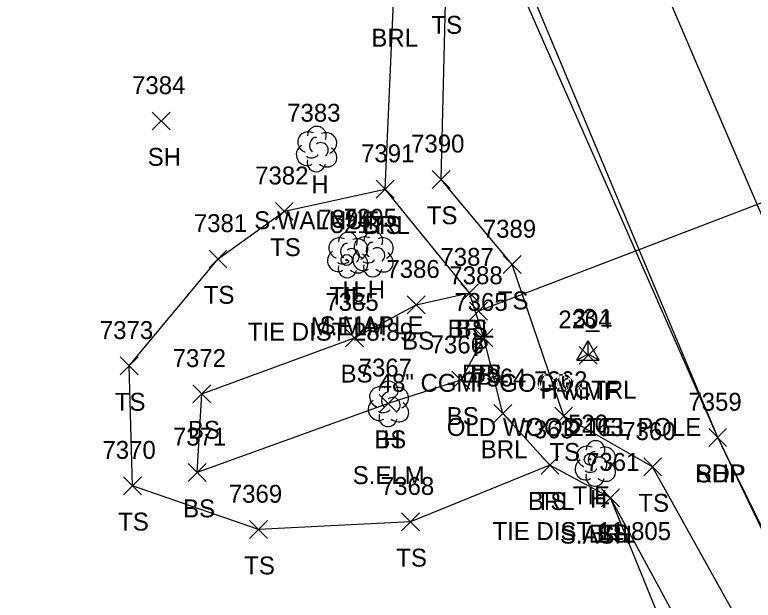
# Model space of a CAD drawing. Extents: x 1439173 to 1457902, y 641926 to 659889.
# Drawn here: x 1448619.2 to 1448701.5, y 644043.5 to 644108.8 of the extents above; entities that cross this region are included whole.
import ezdxf

# ---------------------------------------------------------------- set-up
doc = ezdxf.new("R2010")
doc.units = 0
for name, color, linetype in [('C_A', 7, 'Continuous'), ('C_C', 7, 'Continuous'), ('C_I', 7, 'Continuous'), ('CBP', 7, 'Continuous'), ('CPSM', 7, 'Continuous'), ('D_A', 7, 'Continuous'), ('D_C', 7, 'Continuous'), ('D_I', 7, 'Continuous'), ('D_TIC', 7, 'Continuous'), ('DCP', 7, 'Continuous'), ('L_A', 7, 'Continuous'), ('L_C', 7, 'Continuous'), ('L_I', 7, 'Continuous'), ('L_TIC', 7, 'Continuous'), ('LABL', 7, 'Continuous'), ('LELB', 7, 'Continuous'), ('LTD', 7, 'Continuous'), ('P_A', 7, 'Continuous'), ('P_I', 7, 'Continuous'), ('P_TIC', 7, 'Continuous'), ('PET', 7, 'Continuous'), ('PRC', 7, 'Continuous'), ('PSP', 7, 'Continuous')]:
    doc.layers.add(name, color=color, linetype=linetype)

msp = doc.modelspace()

# ---------------------------------------------------------------- linework, layer by layer
at = {"layer": 'CBP'}
for centre, radius in [((1448656.195, 644081.459), 0.625), ((1448656.195, 644081.459), 0.0833), ((1448683.324, 644059.21), 0.625), ((1448683.324, 644059.21), 0.0833)]:
    msp.add_circle(centre, radius, dxfattribs=at)
at = {"layer": 'CPSM'}
for p, q in [((1448681.872, 644070.285), (1448683.122, 644072.45)), ((1448681.872, 644070.285), (1448683.122, 644072.45)), ((1448681.872, 644070.285), (1448683.122, 644072.45)), ((1448681.872, 644070.285), (1448683.122, 644072.45)), ((1448681.872, 644070.285), (1448683.122, 644072.45)), ((1448681.872, 644070.285), (1448683.122, 644072.45)), ((1448681.872, 644070.285), (1448683.122, 644072.45)), ((1448681.872, 644070.285), (1448683.122, 644072.45)), ((1448681.872, 644070.285), (1448683.122, 644072.45)), ((1448681.872, 644070.285), (1448683.122, 644072.45)), ((1448681.872, 644070.285), (1448683.122, 644072.45)), ((1448681.872, 644070.285), (1448683.122, 644072.45)), ((1448681.872, 644070.285), (1448683.122, 644072.45)), ((1448681.872, 644070.285), (1448683.122, 644072.45)), ((1448681.872, 644070.285), (1448683.122, 644072.45)), ((1448681.872, 644070.285), (1448683.122, 644072.45)), ((1448681.872, 644070.285), (1448683.122, 644072.45)), ((1448681.872, 644070.285), (1448683.122, 644072.45)), ((1448681.872, 644070.285), (1448683.122, 644072.45)), ((1448681.872, 644070.285), (1448683.122, 644072.45)), ((1448684.372, 644070.285), (1448683.122, 644072.45)), ((1448683.122, 644071.006), (1448683.122, 644072.45)), ((1448684.372, 644070.285), (1448683.122, 644072.45)), ((1448683.122, 644071.006), (1448683.122, 644072.45)), ((1448684.372, 644070.285), (1448683.122, 644072.45)), ((1448683.122, 644071.006), (1448683.122, 644072.45)), ((1448684.372, 644070.285), (1448683.122, 644072.45)), ((1448683.122, 644071.006), (1448683.122, 644072.45)), ((1448684.372, 644070.285), (1448683.122, 644072.45)), ((1448683.122, 644071.006), (1448683.122, 644072.45)), ((1448684.372, 644070.285), (1448683.122, 644072.45)), ((1448683.122, 644071.006), (1448683.122, 644072.45)), ((1448684.372, 644070.285), (1448683.122, 644072.45)), ((1448683.122, 644071.006), (1448683.122, 644072.45)), ((1448684.372, 644070.285), (1448683.122, 644072.45)), ((1448683.122, 644071.006), (1448683.122, 644072.45)), ((1448684.372, 644070.285), (1448683.122, 644072.45)), ((1448683.122, 644071.006), (1448683.122, 644072.45)), ((1448684.372, 644070.285), (1448683.122, 644072.45)), ((1448683.122, 644071.006), (1448683.122, 644072.45)), ((1448684.372, 644070.285), (1448683.122, 644072.45)), ((1448683.122, 644071.006), (1448683.122, 644072.45)), ((1448684.372, 644070.285), (1448683.122, 644072.45)), ((1448683.122, 644071.006), (1448683.122, 644072.45)), ((1448684.372, 644070.285), (1448683.122, 644072.45)), ((1448683.122, 644071.006), (1448683.122, 644072.45)), ((1448684.372, 644070.285), (1448683.122, 644072.45)), ((1448683.122, 644071.006), (1448683.122, 644072.45)), ((1448684.372, 644070.285), (1448683.122, 644072.45)), ((1448683.122, 644071.006), (1448683.122, 644072.45)), ((1448684.372, 644070.285), (1448683.122, 644072.45)), ((1448683.122, 644071.006), (1448683.122, 644072.45)), ((1448684.372, 644070.285), (1448683.122, 644072.45)), ((1448683.122, 644071.006), (1448683.122, 644072.45)), ((1448684.372, 644070.285), (1448683.122, 644072.45)), ((1448683.122, 644071.006), (1448683.122, 644072.45)), ((1448684.372, 644070.285), (1448683.122, 644072.45)), ((1448683.122, 644071.006), (1448683.122, 644072.45)), ((1448684.372, 644070.285), (1448683.122, 644072.45)), ((1448683.122, 644071.006), (1448683.122, 644072.45)), ((1448681.872, 644070.285), (1448683.122, 644071.006)), ((1448681.872, 644070.285), (1448683.122, 644071.006)), ((1448681.872, 644070.285), (1448683.122, 644071.006)), ((1448681.872, 644070.285), (1448683.122, 644071.006)), ((1448681.872, 644070.285), (1448683.122, 644071.006)), ((1448681.872, 644070.285), (1448683.122, 644071.006)), ((1448681.872, 644070.285), (1448683.122, 644071.006)), ((1448681.872, 644070.285), (1448683.122, 644071.006)), ((1448681.872, 644070.285), (1448683.122, 644071.006)), ((1448681.872, 644070.285), (1448683.122, 644071.006)), ((1448681.872, 644070.285), (1448683.122, 644071.006)), ((1448681.872, 644070.285), (1448683.122, 644071.006)), ((1448681.872, 644070.285), (1448683.122, 644071.006)), ((1448681.872, 644070.285), (1448683.122, 644071.006)), ((1448681.872, 644070.285), (1448683.122, 644071.006)), ((1448681.872, 644070.285), (1448683.122, 644071.006)), ((1448681.872, 644070.285), (1448683.122, 644071.006)), ((1448681.872, 644070.285), (1448683.122, 644071.006)), ((1448681.872, 644070.285), (1448683.122, 644071.006)), ((1448681.872, 644070.285), (1448683.122, 644071.006)), ((1448683.122, 644071.006), (1448683.122, 644071.006)), ((1448683.122, 644071.006), (1448684.372, 644070.285)), ((1448683.122, 644071.006), (1448683.122, 644071.006)), ((1448683.122, 644071.006), (1448684.372, 644070.285)), ((1448683.122, 644071.006), (1448683.122, 644071.006)), ((1448683.122, 644071.006), (1448684.372, 644070.285)), ((1448683.122, 644071.006), (1448683.122, 644071.006)), ((1448683.122, 644071.006), (1448684.372, 644070.285)), ((1448683.122, 644071.006), (1448683.122, 644071.006)), ((1448683.122, 644071.006), (1448684.372, 644070.285)), ((1448683.122, 644071.006), (1448683.122, 644071.006)), ((1448683.122, 644071.006), (1448684.372, 644070.285)), ((1448683.122, 644071.006), (1448683.122, 644071.006)), ((1448683.122, 644071.006), (1448684.372, 644070.285)), ((1448683.122, 644071.006), (1448683.122, 644071.006)), ((1448683.122, 644071.006), (1448684.372, 644070.285)), ((1448683.122, 644071.006), (1448683.122, 644071.006)), ((1448683.122, 644071.006), (1448684.372, 644070.285)), ((1448683.122, 644071.006), (1448683.122, 644071.006)), ((1448683.122, 644071.006), (1448684.372, 644070.285)), ((1448683.122, 644071.006), (1448683.122, 644071.006)), ((1448683.122, 644071.006), (1448684.372, 644070.285)), ((1448683.122, 644071.006), (1448683.122, 644071.006)), ((1448683.122, 644071.006), (1448684.372, 644070.285)), ((1448683.122, 644071.006), (1448683.122, 644071.006)), ((1448683.122, 644071.006), (1448684.372, 644070.285)), ((1448683.122, 644071.006), (1448683.122, 644071.006)), ((1448683.122, 644071.006), (1448684.372, 644070.285)), ((1448683.122, 644071.006), (1448683.122, 644071.006)), ((1448683.122, 644071.006), (1448684.372, 644070.285)), ((1448683.122, 644071.006), (1448683.122, 644071.006)), ((1448683.122, 644071.006), (1448684.372, 644070.285)), ((1448683.122, 644071.006), (1448683.122, 644071.006)), ((1448683.122, 644071.006), (1448684.372, 644070.285)), ((1448683.122, 644071.006), (1448683.122, 644071.006)), ((1448683.122, 644071.006), (1448684.372, 644070.285)), ((1448683.122, 644071.006), (1448683.122, 644071.006)), ((1448683.122, 644071.006), (1448684.372, 644070.285)), ((1448683.122, 644071.006), (1448683.122, 644071.006)), ((1448683.122, 644071.006), (1448684.372, 644070.285)), ((1448681.872, 644070.285), (1448684.372, 644070.285)), ((1448681.872, 644070.285), (1448684.372, 644070.285)), ((1448681.872, 644070.285), (1448684.372, 644070.285)), ((1448681.872, 644070.285), (1448684.372, 644070.285)), ((1448681.872, 644070.285), (1448684.372, 644070.285)), ((1448681.872, 644070.285), (1448684.372, 644070.285)), ((1448681.872, 644070.285), (1448684.372, 644070.285)), ((1448681.872, 644070.285), (1448684.372, 644070.285)), ((1448681.872, 644070.285), (1448684.372, 644070.285)), ((1448681.872, 644070.285), (1448684.372, 644070.285)), ((1448681.872, 644070.285), (1448684.372, 644070.285)), ((1448681.872, 644070.285), (1448684.372, 644070.285)), ((1448681.872, 644070.285), (1448684.372, 644070.285)), ((1448681.872, 644070.285), (1448684.372, 644070.285)), ((1448681.872, 644070.285), (1448684.372, 644070.285)), ((1448681.872, 644070.285), (1448684.372, 644070.285)), ((1448681.872, 644070.285), (1448684.372, 644070.285)), ((1448681.872, 644070.285), (1448684.372, 644070.285)), ((1448681.872, 644070.285), (1448684.372, 644070.285)), ((1448681.872, 644070.285), (1448684.372, 644070.285))]:
    msp.add_line(p, q, dxfattribs=at)
at = {"layer": 'D_TIC'}
for points in [[(1448669.906, 644074.754), (1448671.906, 644076.754)], [(1448671.906, 644074.754), (1448669.906, 644076.754)]]:
    msp.add_lwpolyline(points, dxfattribs=at)
at = {"layer": 'DCP'}
msp.add_lwpolyline([(1448730.966, 644098.747), (1448670.906, 644075.754)], dxfattribs=at)
at = {"layer": 'L_TIC'}
for points in [[(1448634.513, 644095.97), (1448636.513, 644097.97)], [(1448636.513, 644095.97), (1448634.513, 644097.97)], [(1448665.723, 644089.451), (1448667.723, 644091.451)], [(1448667.723, 644089.451), (1448665.723, 644091.451)], [(1448659.49, 644088.366), (1448661.49, 644090.366)], [(1448661.49, 644088.366), (1448659.49, 644090.366)], [(1448659.49, 644088.366), (1448661.49, 644090.366)], [(1448661.49, 644088.366), (1448659.49, 644090.366)], [(1448648.243, 644085.894), (1448650.243, 644087.894)], [(1448650.243, 644085.894), (1448648.243, 644087.894)], [(1448640.842, 644080.576), (1448642.842, 644082.576)], [(1448642.842, 644080.576), (1448640.842, 644082.576)], [(1448673.642, 644079.95), (1448675.642, 644081.95)], [(1448675.642, 644079.95), (1448673.642, 644081.95)], [(1448668.91, 644076.806), (1448670.91, 644078.806)], [(1448670.91, 644076.806), (1448668.91, 644078.806)], [(1448668.91, 644076.806), (1448670.91, 644078.806)], [(1448670.91, 644076.806), (1448668.91, 644078.806)], [(1448662.938, 644075.462), (1448664.938, 644077.462)], [(1448664.938, 644075.462), (1448662.938, 644077.462)], [(1448656.072, 644071.79), (1448658.072, 644073.79)], [(1448658.072, 644071.79), (1448656.072, 644073.79)], [(1448670.505, 644071.779), (1448672.505, 644073.779)], [(1448672.505, 644071.779), (1448670.505, 644073.779)], [(1448670.505, 644071.779), (1448672.505, 644073.779)], [(1448672.505, 644071.779), (1448670.505, 644073.779)], [(1448682.14, 644069.826), (1448684.14, 644071.826)], [(1448684.14, 644069.826), (1448682.14, 644071.826)], [(1448630.922, 644068.638), (1448632.922, 644070.638)], [(1448632.922, 644068.638), (1448630.922, 644070.638)], [(1448667.92, 644067.04), (1448669.92, 644069.04)], [(1448669.92, 644067.04), (1448667.92, 644069.04)], [(1448639.041, 644065.514), (1448641.041, 644067.514)], [(1448641.041, 644065.514), (1448639.041, 644067.514)], [(1448659.834, 644064.453), (1448661.834, 644066.453)], [(1448661.834, 644064.453), (1448659.834, 644066.453)], [(1448672.606, 644063.341), (1448674.606, 644065.341)], [(1448674.606, 644063.341), (1448672.606, 644065.341)], [(1448679.397, 644063.043), (1448681.397, 644065.043)], [(1448681.397, 644063.043), (1448679.397, 644065.043)], [(1448677.87, 644057.564), (1448679.87, 644059.564)], [(1448679.87, 644057.564), (1448677.87, 644059.564)], [(1448677.87, 644057.564), (1448679.87, 644059.564)], [(1448679.87, 644057.564), (1448677.87, 644059.564)], [(1448689.322, 644057.367), (1448691.322, 644059.367)], [(1448691.322, 644057.367), (1448689.322, 644059.367)], [(1448638.509, 644056.747), (1448640.509, 644058.747)], [(1448640.509, 644056.747), (1448638.509, 644058.747)], [(1448631.299, 644055.273), (1448633.299, 644057.273)], [(1448633.299, 644055.273), (1448631.299, 644057.273)], [(1448684.632, 644053.931), (1448686.632, 644055.931)], [(1448686.632, 644053.931), (1448684.632, 644055.931)], [(1448684.632, 644053.931), (1448686.632, 644055.931)], [(1448686.632, 644053.931), (1448684.632, 644055.931)], [(1448662.316, 644051.245), (1448664.316, 644053.245)], [(1448664.316, 644051.245), (1448662.316, 644053.245)], [(1448645.362, 644050.376), (1448647.362, 644052.376)], [(1448647.362, 644050.376), (1448645.362, 644052.376)]]:
    msp.add_lwpolyline(points, dxfattribs=at)
at = {"layer": 'LABL'}
msp.add_lwpolyline([(1448618.913, 643999.04), (1448644.945, 643973.937), (1448671.1, 643946.56), (1448682.198, 643948.422), (1448702.886, 643955.826), (1448725.89, 643971.948), (1448704.023, 644009.687), (1448685.632, 644054.931), (1448678.87, 644058.564), (1448673.606, 644064.341), (1448671.505, 644072.779), (1448669.91, 644077.806), (1448660.49, 644089.366), (1448661.399, 644110.266), (1448649.956, 644144.438), (1448645.199, 644141.491), (1448627.15, 644134.628), (1448610.9, 644113.328), (1448584.06, 644096.618)], dxfattribs=at)
at = {"layer": 'LELB'}
for points in [[(1448714.165, 644015.511), (1448690.322, 644058.367), (1448680.397, 644064.043), (1448674.642, 644080.95), (1448666.723, 644090.451), (1448667.241, 644111.703), (1448656.593, 644145.167), (1448648.163, 644169.817), (1448640.454, 644195.855), (1448627.414, 644247.581), (1448616.093, 644287.98), (1448612.631, 644290.279), (1448606.998, 644291.955), (1448600.448, 644292.508), (1448583.706, 644291.894), (1448574.966, 644290.788), (1448548.704, 644285.203), (1448529.494, 644265.098), (1448525.79, 644264.835)], [(1448678.87, 644058.564), (1448663.316, 644052.245), (1448646.362, 644051.376), (1448632.299, 644056.273), (1448631.922, 644069.638), (1448641.842, 644081.576), (1448649.243, 644086.894), (1448660.49, 644089.366)], [(1448671.505, 644072.779), (1448668.92, 644068.04), (1448660.834, 644065.453), (1448639.509, 644057.747), (1448640.041, 644066.514), (1448657.072, 644072.79), (1448663.938, 644076.462), (1448669.91, 644077.806)], [(1448758.395, 643892.095), (1448763.316, 643897.846), (1448766.264, 643898.679), (1448764.416, 643907.372), (1448756.573, 643926.043), (1448743.151, 643947.515), (1448731.088, 643971.659), (1448708.811, 644012.152), (1448685.632, 644054.931)]]:
    msp.add_lwpolyline(points, dxfattribs=at)
at = {"layer": 'LTD'}
for p, q in [((1448652.816, 644093.895), (1448652.816, 644093.895)), ((1448652.816, 644093.895), (1448652.816, 644093.895)), ((1448656.279, 644082.066), (1448656.279, 644082.066)), ((1448656.279, 644082.066), (1448656.279, 644082.066)), ((1448659.116, 644082.172), (1448659.116, 644082.172)), ((1448659.116, 644082.172), (1448659.116, 644082.172)), ((1448660.834, 644065.453), (1448660.834, 644065.453)), ((1448660.834, 644065.453), (1448660.834, 644065.453)), ((1448683.901, 644058.814), (1448683.901, 644058.814)), ((1448683.901, 644058.814), (1448683.901, 644058.814))]:
    msp.add_line(p, q, dxfattribs=at)
for centre in [(1448652.863, 644095.329), (1448656.326, 644083.5), (1448659.163, 644083.606), (1448660.88, 644066.887), (1448683.948, 644060.248)]:
    msp.add_arc(centre, 1.047, 335.52715, 180.95627, dxfattribs=at)
for centre, major_axis, ratio, start_param, end_param in [((1448652.024, 644094.562), (1.21, -0.512), 0.895232, 1.570796, 4.712389), ((1448653.857, 644094.479), (-1.141, -0.483), 0.949671, 1.570796, 4.712389), ((1448652.607, 644094.354), (-0.208, -0.792), 0.645439, 3.141593, 6.283185), ((1448653.316, 644093.729), (-0.5, 0.667), 0.989748, 3.141593, 6.283185), ((1448651.733, 644093.187), (0.584, -1.042), 0.959034, 3.141593, 6.283185), ((1448653.816, 644093.062), (-1.09, 0.792), 0.841452, 1.570796, 4.712389), ((1448652.358, 644093.145), (-0.625, -0.083), 0.423636, 0, 3.141593), ((1448652.816, 644092.395), (0.265, 1.061), 0.942809, 1.570796, 4.712389), ((1448655.488, 644082.732), (1.21, -0.512), 0.895232, 1.570796, 4.712389), ((1448658.324, 644082.838), (1.21, -0.512), 0.895232, 1.570796, 4.712389), ((1448657.321, 644082.649), (-1.141, -0.483), 0.949671, 1.570796, 4.712389), ((1448660.158, 644082.755), (-1.141, -0.483), 0.949671, 1.570796, 4.712389), ((1448656.071, 644082.524), (-0.208, -0.792), 0.645439, 3.141593, 6.283185), ((1448658.908, 644082.63), (-0.208, -0.792), 0.645439, 3.141593, 6.283185), ((1448655.196, 644081.357), (0.584, -1.042), 0.959034, 3.141593, 6.283185), ((1448656.779, 644081.899), (-0.5, 0.667), 0.989748, 3.141593, 6.283185), ((1448658.033, 644081.463), (0.584, -1.042), 0.959034, 3.141593, 6.283185), ((1448659.616, 644082.005), (-0.5, 0.667), 0.989748, 3.141593, 6.283185), ((1448657.28, 644081.233), (-1.09, 0.792), 0.841452, 1.570796, 4.712389), ((1448658.658, 644081.422), (-0.625, -0.083), 0.423636, 0, 3.141593), ((1448660.116, 644081.339), (-1.09, 0.792), 0.841452, 1.570796, 4.712389), ((1448656.28, 644080.566), (0.265, 1.061), 0.942809, 1.570796, 4.712389), ((1448655.821, 644081.316), (-0.625, -0.083), 0.423636, 0, 3.141593), ((1448659.116, 644080.672), (0.265, 1.061), 0.942809, 1.570796, 4.712389), ((1448660.042, 644066.12), (1.21, -0.512), 0.895232, 1.570796, 4.712389), ((1448660.625, 644065.911), (-0.208, -0.792), 0.645439, 3.141593, 6.283185), ((1448661.875, 644066.037), (-1.141, -0.483), 0.949671, 1.570796, 4.712389), ((1448661.334, 644065.287), (-0.5, 0.667), 0.989748, 3.141593, 6.283185), ((1448659.75, 644064.745), (0.584, -1.042), 0.959034, 3.141593, 6.283185), ((1448661.834, 644064.62), (-1.09, 0.792), 0.841452, 1.570796, 4.712389), ((1448660.834, 644063.953), (0.265, 1.061), 0.942809, 1.570796, 4.712389), ((1448660.375, 644064.703), (-0.625, -0.083), 0.423636, 0, 3.141593), ((1448683.11, 644059.481), (1.21, -0.512), 0.895232, 1.570796, 4.712389), ((1448683.693, 644059.273), (-0.208, -0.792), 0.645439, 3.141593, 6.283185), ((1448684.943, 644059.398), (-1.141, -0.483), 0.949671, 1.570796, 4.712389), ((1448684.401, 644058.648), (-0.5, 0.667), 0.989748, 3.141593, 6.283185), ((1448682.818, 644058.106), (0.584, -1.042), 0.959034, 3.141593, 6.283185), ((1448684.902, 644057.981), (-1.09, 0.792), 0.841452, 1.570796, 4.712389), ((1448683.443, 644058.064), (-0.625, -0.083), 0.423636, 0, 3.141593), ((1448683.902, 644057.314), (0.265, 1.061), 0.942809, 1.570796, 4.712389)]:
    msp.add_ellipse(centre, major_axis=major_axis, ratio=ratio, start_param=start_param, end_param=end_param, dxfattribs=at)
at = {"layer": 'P_TIC'}
for points in [[(1448696.573, 644060.644), (1448698.573, 644062.644)], [(1448698.573, 644060.644), (1448696.573, 644062.644)], [(1448696.573, 644060.644), (1448698.573, 644062.644)], [(1448698.573, 644060.644), (1448696.573, 644062.644)]]:
    msp.add_lwpolyline(points, dxfattribs=at)
at = {"layer": 'PET'}
msp.add_lwpolyline([(1448719.136, 644017.804), (1448697.573, 644061.644), (1448675.311, 644114.869), (1448662.791, 644147.1), (1448645.62, 644197.826), (1448630.956, 644249.034), (1448620.353, 644289.652), (1448608.035, 644337.09), (1448599.928, 644371.011), (1448591.927, 644405.931), (1448587.283, 644423.305), (1448576.413, 644471.58), (1448564.342, 644525.554), (1448554.284, 644567.618), (1448542.428, 644618.877), (1448530.577, 644668.68), (1448520.664, 644712.535), (1448508.594, 644763.845)], dxfattribs=at)
at = {"layer": 'PRC'}
msp.add_lwpolyline([(1448731.141, 644023.278), (1448710.458, 644067.889), (1448689.181, 644117.527), (1448671.943, 644163.964), (1448655.905, 644211.946), (1448641.69, 644259.859), (1448629.194, 644307.153), (1448618.743, 644349.807), (1448607.143, 644397.345), (1448599.965, 644427.535), (1448589.106, 644474.208), (1448576.613, 644528.857), (1448566.343, 644571.065), (1448554.714, 644620.84), (1448542.587, 644671.572), (1448533.379, 644712.924), (1448520.926, 644765.22)], dxfattribs=at)
at = {"layer": 'PSP'}
msp.add_lwpolyline([(1448718.766, 644017.47), (1448697.573, 644061.644), (1448674.361, 644114.528), (1448661.94, 644146.483), (1448644.479, 644197.514), (1448629.33, 644248.486), (1448618.919, 644289.333), (1448599.588, 644365.521), (1448590.652, 644405.324), (1448585.899, 644422.841), (1448574.749, 644471.235), (1448562.25, 644524.955), (1448552.679, 644566.869), (1448540.593, 644618.378), (1448529.074, 644667.761), (1448518.881, 644712.397), (1448506.686, 644763.583)], dxfattribs=at)

# ---------------------------------------------------------------- texts
at = {"layer": 'C_A'}
for s, p in [('TIE', (1448654.273, 644076.459)), ('HVCTRL', (1448677.815, 644066.006)), ('HVCTRL', (1448677.815, 644066.006)), ('HVCTRL', (1448677.815, 644066.006)), ('HVCTRL', (1448677.815, 644066.006)), ('HVCTRL', (1448677.815, 644066.006)), ('HVCTRL', (1448677.815, 644066.006)), ('HVCTRL', (1448677.815, 644066.006)), ('HVCTRL', (1448677.815, 644066.006)), ('HVCTRL', (1448677.815, 644066.006)), ('HVCTRL', (1448677.815, 644066.006)), ('HVCTRL', (1448677.815, 644066.006)), ('HVCTRL', (1448677.815, 644066.006)), ('HVCTRL', (1448677.815, 644066.006)), ('HVCTRL', (1448677.815, 644066.006)), ('HVCTRL', (1448677.815, 644066.006)), ('HVCTRL', (1448677.815, 644066.006)), ('HVCTRL', (1448677.815, 644066.006)), ('HVCTRL', (1448677.815, 644066.006)), ('HVCTRL', (1448677.815, 644066.006)), ('HVCTRL', (1448677.815, 644066.006)), ('TIE', (1448681.403, 644054.21))]:
    msp.add_text(s, height=2, dxfattribs=at).set_placement(p)
at = {"layer": 'C_C'}
for s, p in [('TIE DIST 28.89', (1448645.163, 644072.459)), ('TIE DIST 11.805', (1448672.458, 644050.21))]:
    msp.add_text(s, height=2, dxfattribs=at).set_placement(p)
at = {"layer": 'C_I'}
for s, p in [('521', (1448654.399, 644084.459)), ('3_1', (1448681.405, 644074.006)), ('3_1', (1448681.405, 644074.006)), ('3_1', (1448681.405, 644074.006)), ('3', (1448682.555, 644074.006)), ('3', (1448682.555, 644074.006)), ('3', (1448682.555, 644074.006)), ('3', (1448682.555, 644074.006)), ('3', (1448682.555, 644074.006)), ('3', (1448682.555, 644074.006)), ('3', (1448682.555, 644074.006)), ('3', (1448682.555, 644074.006)), ('3', (1448682.555, 644074.006)), ('3', (1448682.555, 644074.006)), ('3', (1448682.555, 644074.006)), ('3', (1448682.555, 644074.006)), ('3', (1448682.555, 644074.006)), ('3', (1448682.555, 644074.006)), ('3', (1448682.555, 644074.006)), ('3', (1448682.555, 644074.006)), ('3', (1448682.555, 644074.006)), ('520', (1448680.875, 644062.21))]:
    msp.add_text(s, height=2, dxfattribs=at).set_placement(p)
at = {"layer": 'D_A'}
msp.add_text('P', height=2, dxfattribs=at).set_placement((1448670.284, 644070.754))
at = {"layer": 'D_C'}
msp.add_text('48" CGMP GOOD', height=2, dxfattribs=at).set_placement((1448659.764, 644066.754))
at = {"layer": 'D_I'}
msp.add_text('7388', height=2, dxfattribs=at).set_placement((1448667.646, 644078.754))
at = {"layer": 'L_A'}
for s, p in [('TS', (1448665.651, 644106.703)), ('BRL', (1448658.943, 644105.266)), ('SH', (1448634.001, 644091.97)), ('H', (1448652.249, 644088.895)), ('TS', (1448665.133, 644085.451)), ('BRL', (1448658.033, 644084.366)), ('TS', (1448658.899, 644084.366)), ('TS', (1448647.653, 644081.894)), ('H', (1448655.712, 644077.066)), ('H', (1448658.549, 644077.172)), ('TS', (1448640.251, 644076.576)), ('TS', (1448673.052, 644075.95)), ('BRL', (1448667.453, 644072.806)), ('BS', (1448668.35, 644072.806)), ('BS', (1448662.379, 644071.462)), ('BS', (1448655.513, 644067.79)), ('BRL', (1448669.048, 644067.779)), ('BS', (1448669.946, 644067.779)), ('MMF', (1448680.423, 644065.826)), ('TS', (1448630.332, 644064.638)), ('BS', (1448667.361, 644063.04)), ('BS', (1448638.482, 644061.514)), ('BS', (1448659.274, 644060.453)), ('H', (1448660.267, 644060.453)), ('BRL', (1448671.149, 644059.341)), ('TS', (1448678.807, 644059.043)), ('BRL', (1448676.413, 644053.564)), ('TS', (1448677.28, 644053.564)), ('H', (1448683.334, 644053.814)), ('TS', (1448688.731, 644053.367)), ('BS', (1448637.95, 644052.747)), ('TS', (1448630.708, 644051.273)), ('BRL', (1448683.175, 644049.931)), ('BS', (1448684.072, 644049.931)), ('TS', (1448661.726, 644047.245)), ('TS', (1448644.772, 644046.376))]:
    msp.add_text(s, height=2, dxfattribs=at).set_placement(p)
at = {"layer": 'L_C'}
for s, p in [('S.WALNUT', (1448645.879, 644084.895)), ('M.ELM', (1448652.185, 644073.066)), ('S.MAPLE', (1448653.179, 644073.172)), ('OLD WOOD TEL POLE', (1448667.36, 644061.826)), ('S.ELM', (1448656.865, 644056.453)), ('S.ASH', (1448679.98, 644049.814))]:
    msp.add_text(s, height=2, dxfattribs=at).set_placement(p)
at = {"layer": 'L_I'}
for s, p in [('7384', (1448632.253, 644099.97)), ('7383', (1448649.556, 644096.895)), ('7390', (1448663.377, 644093.451)), ('7391', (1448657.797, 644092.366)), ('7391', (1448657.797, 644092.366)), ('7382', (1448645.984, 644089.894)), ('7381', (1448639.149, 644084.576)), ('7394', (1448653.02, 644085.066)), ('7395', (1448655.856, 644085.172)), ('7389', (1448671.375, 644083.95)), ('7387', (1448666.65, 644080.806)), ('7387', (1448666.65, 644080.806)), ('7386', (1448660.623, 644079.462)), ('7385', (1448653.812, 644075.79)), ('7365', (1448668.198, 644075.779)), ('7365', (1448668.198, 644075.779)), ('2204', (1448679.801, 644073.826)), ('7373', (1448628.663, 644072.638)), ('7366', (1448665.558, 644071.04)), ('7372', (1448636.782, 644069.514)), ('7367', (1448657.526, 644068.453)), ('7367', (1448657.526, 644068.453)), ('7364', (1448670.299, 644067.341)), ('7362', (1448677.09, 644067.043)), ('7363', (1448675.563, 644061.564)), ('7363', (1448675.563, 644061.564)), ('2163', (1448681.161, 644061.814)), ('7360', (1448686.928, 644061.367)), ('7371', (1448636.816, 644060.747)), ('7370', (1448628.952, 644059.273)), ('7361', (1448682.891, 644057.931)), ('7361', (1448682.891, 644057.931)), ('7368', (1448660.009, 644055.245)), ('7369', (1448643.047, 644054.376))]:
    msp.add_text(s, height=2, dxfattribs=at).set_placement(p)
at = {"layer": 'P_A'}
for s, p in [('SHP', (1448695.108, 644056.644)), ('RDP', (1448695.061, 644056.644))]:
    msp.add_text(s, height=2, dxfattribs=at).set_placement(p)
at = {"layer": 'P_I'}
msp.add_text('7359', height=2, dxfattribs=at).set_placement((1448694.305, 644064.644))
msp.add_text('7359', height=2, dxfattribs=at).set_placement((1448694.305, 644064.644))

doc.saveas('drawing.dxf')
